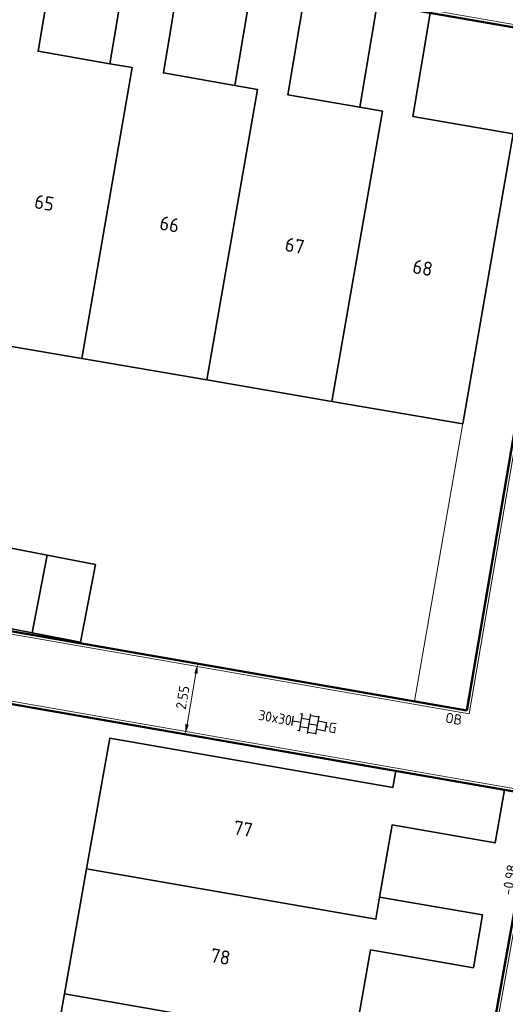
# Model space of a CAD drawing. Header units: metres. Extents: x 2514 to 227642, y 1683 to 852646.
# Tile 311 of 462: x 114003 to 114020, y 426223 to 426258. Entities that reach past the tile are written whole.
import ezdxf
from ezdxf.enums import TextEntityAlignment as Align
from ezdxf.lldxf.tags import DXFTag

# ---------------------------------------------------------------- set-up
doc = ezdxf.new("R2010")
doc.units = ezdxf.units.M
doc.layers.get('Defpoints').update_dxf_attribs({"color": 244, "lineweight": 35})
for name, color, linetype, lineweight in [('B-WE-KG-GRENS_PERCEEL-GV', 252, 'KG-PERCEEL', 18), ('B-WE-OG-BEBOUWING-GV', 4, 'Continuous', 35), ('B-WE-OG-BEBOUWING_HUISNUMMER-T25-200', 7, 'Continuous', 25), ('N-WE-VH-KANTOPSLUITING-T18', 1, 'Continuous', 18), ('N-WE-VH-KANTOPSLUITING_ACHTERKANTBAND-G', 1, 'Continuous', 50), ('N-WE-VH-KANTOPSLUITING_OPSLUITBAND_100X200-G', 1, 'Continuous', 18), ('N-WE-VH-M', 7, 'Continuous', 18), ('N-WE-VH-NAP-T18', 1, 'Continuous', 18), ('N-WE-VH-VERHARDING_TEGEL-S', 1, 'Continuous', 25)]:
    doc.layers.add(name, color=color, linetype=linetype, lineweight=lineweight)
doc.styles.add('ISO', font='NLCS-ISO.ttf')
doc.styles.add('NLCS-ISO', font='NLCS-ISO.ttf', dxfattribs={"height": 1.8})
doc.styles.add('NLCS-ISO-M200-T18', font='NLCS-ISO.ttf', dxfattribs={"height": 0.36})
doc.styles.add('NLCS-ISO-M200-T25', font='NLCS-ISO.ttf', dxfattribs={"height": 0.5})
doc.styles.get("Standard").update_dxf_attribs({"font": 'romans'})
tags = doc.linetypes.add('KG-PERCEEL', pattern='A,5.5,-2,["P",Standard,S=1.8,R=0,X=-0.5,Y=-0.9],-2,5.5,-2,[5,NLCS.SHX,S=0.75,R=0,X=0,Y=0],-2', length=19).pattern_tags.tags
tags[6] = DXFTag(74, 10)
doc.dimstyles.new('NLCS-M200-T18-PIJL_L2_H1', dxfattribs={"dimscale": 0.2, "dimtxt": 2.5, "dimasz": 1.8, "dimexe": 2, "dimexo": 2, "dimgap": 0.7, "dimtad": 1, "dimzin": 0, "dimdsep": 46, "dimtxsty": 'NLCS-ISO-M200-T18', "dimcen": 0, "dimdle": 2, "dimclrd": 256, "dimclre": 256, "dimclrt": 1, "dimadec": 1, "dimazin": 0, "dimtfac": 1, "dimtdec": 3, "dimtofl": 0, "dimtmove": 0, "dimatfit": 3, "dimfxl": 2, "dimfxlon": 1, "dimtfillclr": 256, "dimtolj": 1, "dimtzin": 0, "dimlwd": -1, "dimlwe": -1, "dimarcsym": 0})

# ---------------------------------------------------------------- blocks, each defined once
blk = doc.blocks.new('SVH-TEGEL_300X300_DUN_HALFST_KL-SO')
for p, q in [((0, -1.78), (0, 1.78)), ((-3.08, 0.75), (-3, 0.75)), ((-3, -0.83), (-3, 0.83)), ((-3, 0), (-1.5, 0)), ((-1.84, 1.5), (-1.5, 1.5)), ((-1.5, -1.6), (-1.5, 1.6)), ((-1.5, 0.75), (0, 0.75)), ((0, 1.5), (1.5, 1.5)), ((0, 0), (1.5, 0)), ((1.5, -1.6), (1.5, 1.6)), ((1.5, 0.75), (3, 0.75)), ((3, -0.83), (3, 0.83)), ((3, 0), (3.39, 0)), ((-3.08, -0.75), (-3, -0.75)), ((-1.84, -1.5), (-1.5, -1.5)), ((-1.5, -0.75), (0, -0.75)), ((0, -1.5), (1.5, -1.5)), ((1.5, -0.75), (3, -0.75))]:
    blk.add_line(p, q)
at = {"style": 'NLCS-ISO'}
blk.add_attdef('FORMAAT', text='', height=1.8, dxfattribs=at).set_placement((-3.18, 0), align=Align.MIDDLE_RIGHT)
blk.add_attdef('KLEUR', text='', height=1.8, dxfattribs=at).set_placement((3.49, 0), align=Align.MIDDLE_LEFT)
at = {"style": 'NLCS-ISO', "flags": 1}
blk.add_attdef('FUNCTIE', text='', height=1.8, dxfattribs=at).set_placement((0.12, -3.58), align=Align.MIDDLE_CENTER)
blk = doc.blocks.new('*D606')
at = {"layer": 'Defpoints', "color": 0, "ltscale": 0.2, "transparency": 16777216}
for p in [(114009.473, 426235.228), (114009.473, 426235.228), (114009.036, 426232.716)]:
    blk.add_point(p, dxfattribs=at)
at = {"layer": 'N-WE-VH-M', "ltscale": 0.2, "transparency": 16777216}
for p, q in [((114009.473, 426235.228), (114009.867, 426235.16)), ((114009.098, 426233.071), (114009.411, 426234.874)), ((114009.036, 426232.716), (114009.43, 426232.648))]:
    blk.add_line(p, q, dxfattribs=at)
for points in [[(114009.352, 426234.884), (114009.47, 426234.863), (114009.473, 426235.228)], [(114009.038, 426233.081), (114009.157, 426233.061), (114009.036, 426232.716)]]:
    blk.add_solid(points, dxfattribs=at)
at = {"layer": 'N-WE-VH-M', "ltscale": 0.2, "transparency": 16777216, "insert": (114008.939, 426234.027), "char_height": 0.36, "attachment_point": 5, "rotation": 80.1372, "style": 'NLCS-ISO-M200-T18'}
blk.add_mtext('\\A1;2.55', dxfattribs=at)

msp = doc.modelspace()

# ---------------------------------------------------------------- linework, layer by layer
at = {"layer": 'B-WE-KG-GRENS_PERCEEL-GV', "ltscale": 0.2}
for points in [[(114021.31, 426257.698), (113993.696, 426262.523), (113993.06, 426258.858), (113993.631, 426258.759), (113990.127, 426238.55), (114017.17, 426233.889)], [(113993.436, 426216.114), (113996.621, 426234.906), (114021.455, 426230.551), (114018.093, 426211.802)]]:
    msp.add_lwpolyline(points, close=True, dxfattribs=at)
at = {"layer": 'B-WE-OG-BEBOUWING-GV'}
for points in [[(114004.429, 426260.646), (114002.543, 426260.965), (114001.923, 426257.304), (114002.711, 426257.167), (114000.913, 426246.824), (114005.356, 426246.062), (114007.153, 426256.394), (114006.36, 426256.532), (114003.808, 426256.976)], [(114008.868, 426259.869), (114006.97, 426260.186), (114006.36, 426256.532), (114007.153, 426256.394), (114005.356, 426246.062), (114009.799, 426245.3), (114011.594, 426255.62), (114010.792, 426255.76), (114008.255, 426256.202)], [(114013.296, 426259.099), (114011.408, 426259.417), (114010.792, 426255.76), (114011.594, 426255.62), (114009.799, 426245.3), (114014.243, 426244.537), (114016.036, 426254.847), (114015.229, 426254.987), (114012.678, 426255.431)], [(114017.734, 426258.323), (114015.852, 426258.644), (114015.229, 426254.987), (114016.036, 426254.847), (114014.243, 426244.537), (114018.883, 426243.741), (114020.674, 426254.039), (114017.108, 426254.66)], [(114004.129, 426239.085), (114002.409, 426239.416), (114001.877, 426236.649), (114003.597, 426236.318)], [(114005.849, 426238.753), (114004.129, 426239.085), (114003.597, 426236.318), (114005.316, 426235.987)], [(114016.408, 426230.826), (114006.356, 426232.584), (114005.532, 426227.944), (114015.803, 426226.148), (114015.935, 426226.939), (114016.377, 426229.501), (114020.033, 426228.861), (114020.363, 426230.742), (114018.487, 426231.071), (114016.511, 426231.417)], [(114015.803, 426226.148), (114005.532, 426227.944), (114004.743, 426223.501), (114015.029, 426221.703), (114015.162, 426222.503), (114015.612, 426225.062), (114019.262, 426224.43), (114019.582, 426226.311), (114015.935, 426226.939)], [(114015.029, 426221.703), (114004.743, 426223.501), (114003.955, 426219.059), (114014.253, 426217.258), (114014.386, 426218.058), (114014.838, 426220.618), (114018.498, 426219.985), (114018.809, 426221.876), (114015.162, 426222.503)]]:
    msp.add_lwpolyline(points, close=True, dxfattribs=at)
at = {"layer": 'N-WE-VH-KANTOPSLUITING_ACHTERKANTBAND-G', "ltscale": 0.2}
for p, q in [((114023.089, 426257.398), (113967.024, 426267.27)), ((114019.033, 426233.566), (114023.089, 426257.398)), ((113990.094, 426238.598), (114019.033, 426233.566))]:
    msp.add_line(p, q, dxfattribs=at)
at = {"layer": 'N-WE-VH-KANTOPSLUITING_ACHTERKANTBAND-G', "ltscale": 0.2, "flags": 128}
msp.add_lwpolyline([(113993.436, 426216.114), (113996.616, 426234.875), (114021.456, 426230.557), (114018.093, 426211.802)], dxfattribs=at)
at = {"layer": 'N-WE-VH-KANTOPSLUITING_OPSLUITBAND_100X200-G', "ltscale": 0.2}
for p, q in [((113966.944, 426267.386), (114023.205, 426257.48)), ((114023.205, 426257.48), (114019.115, 426233.45)), ((114019.115, 426233.45), (113989.978, 426238.516))]:
    msp.add_line(p, q, dxfattribs=at)
msp.add_lwpolyline([(114013.412, 426212.519), (114018.174, 426211.686), (114021.572, 426230.638), (113996.534, 426234.991), (113993.337, 426216.131)], dxfattribs=at)

# ---------------------------------------------------------------- block references
at = {"layer": 'N-WE-VH-VERHARDING_TEGEL-S', "xscale": 0.2, "yscale": 0.2, "zscale": 0.2, "rotation": 350.0135621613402}
msp.add_blockref('SVH-TEGEL_300X300_DUN_HALFST_KL-SO', (114013.435, 426233.095), dxfattribs=at).add_auto_attribs({'FORMAAT': '30x30', 'KLEUR': 'G'})

# ---------------------------------------------------------------- texts
at = {"layer": 'B-WE-OG-BEBOUWING_HUISNUMMER-T25-200', "style": 'NLCS-ISO-M200-T25'}
for s, p in [('65', (114004.03, 426251.593)), ('66', (114008.473, 426250.83)), ('67', (114012.917, 426250.07)), ('68', (114017.464, 426249.284)), ('77', (114011.085, 426229.362)), ('78', (114010.282, 426224.823))]:
    msp.add_text(s, height=0.5, rotation=350, dxfattribs=at).set_placement(p, align=Align.MIDDLE)
at = {"layer": 'N-WE-VH-KANTOPSLUITING-T18', "style": 'NLCS-ISO-M200-T18'}
msp.add_text('OB', height=0.36, rotation=350.05, dxfattribs=at).set_placement((114018.246, 426233.142))
at = {"layer": 'N-WE-VH-NAP-T18', "style": 'ISO'}
msp.add_text('-0.98', height=0.36, rotation=80.1086, dxfattribs=at).set_placement((114020.637, 426226.986))

# ---------------------------------------------------------------- dimensions: what is measured, and where the dimension line sits
at = {"layer": 'N-WE-VH-M', "ltscale": 0.2}
dim = msp.add_aligned_dim(p1=(114009.036, 426232.716), p2=(114009.473, 426235.228), distance=0, dimstyle='NLCS-M200-T18-PIJL_L2_H1', override={"dimclrt": 256}, dxfattribs=at)
dim.commit()
dim.dimension.update_dxf_attribs({"geometry": '*D606', "text_midpoint": (114008.939, 426234.027)})

doc.saveas('drawing.dxf')
